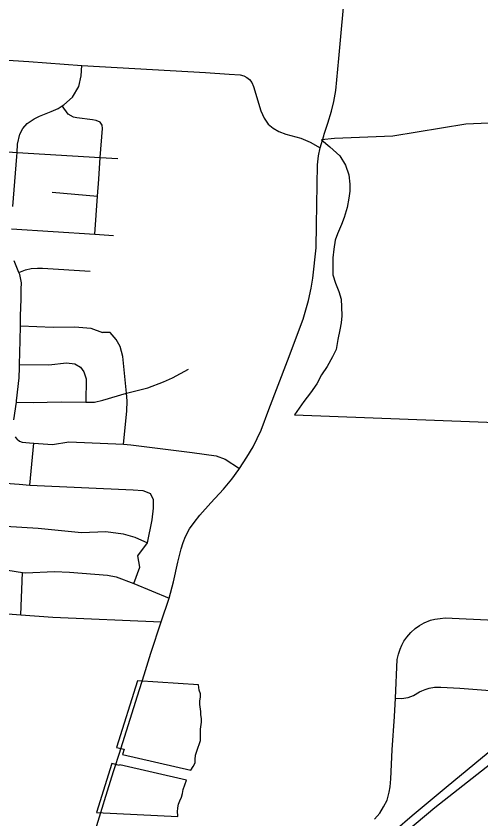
# Model space of a CAD drawing. Extents: x 1659811 to 1934326, y 644115 to 934867.
# Drawn here: x 1844319 to 1847836, y 727111 to 733185 of the extents above; entities that cross this region are included whole.
import ezdxf

# ---------------------------------------------------------------- set-up
doc = ezdxf.new("R2010")
doc.units = 0
for name, color, linetype in [('GM_X_City_Street', 7, 'Continuous'), ('GM_X_Corporation', 7, 'Continuous'), ('GM_X_County_Road', 7, 'Continuous'), ('GM_X_Interchange_Ramps', 7, 'Continuous'), ('GM_X_Interstate_Route', 7, 'Continuous')]:
    doc.layers.add(name, color=color, linetype=linetype)

msp = doc.modelspace()

# ---------------------------------------------------------------- linework, layer by layer
at = {"layer": 'GM_X_City_Street'}
for points in [[(1846647.4, 732279.6), (1846651.1, 732291.6), (1846676.9, 732374), (1846704.9, 732465.2), (1846722.8, 732539.8), (1846738, 732621.5), (1846759.8, 732864), (1846811.7, 733418.3), (1846853.4, 733871.5), (1846882.1, 734285.1), (1846942.8, 734961.7), (1846948.4, 735114.9)], [(1843506.4, 732900.4), (1844416.1, 732840.5), (1844816.3, 732811.8), (1845751.1, 732758), (1845932.6, 732745.9), (1846013.3, 732739.8), (1846042.8, 732732), (1846065.4, 732721.6), (1846085.3, 732705.9), (1846103.6, 732683.4), (1846116.6, 732652.1), (1846171.3, 732468.1), (1846195.4, 732412.8), (1846226.9, 732367.4), (1846264.2, 732336.1), (1846306.4, 732311.4), (1846358.8, 732291.9), (1846472.5, 732260.6), (1846543.7, 732231.1), (1846619, 732188.3)], [(1844294, 731745.3), (1844324.6, 732123.5), (1844326.5, 732153.5), (1844330.6, 732215.6), (1844348.3, 732291.3), (1844371.4, 732334.9), (1844402.2, 732372.3), (1844455.2, 732409.1), (1844497.7, 732428.2), (1844584.5, 732462.3), (1844637.2, 732487.1), (1844669.1, 732506.5), (1844681.8, 732514.2), (1844747.2, 732570.8), (1844793.7, 732651.3), (1844812.8, 732732.9), (1844816.3, 732811.8)], [(1844916.2, 731534.3), (1844936.1, 731823.4), (1844944.9, 731951.7), (1844956.6, 732115.6), (1844972.3, 732335.7), (1844971, 732359.8), (1844955.7, 732382.3), (1844926.1, 732395.2), (1844896.2, 732400.1), (1844778.5, 732415.7), (1844754.7, 732420.4), (1844712.2, 732443.9), (1844669.1, 732506.5)], [(1842042.8, 732197.9), (1842065.9, 732413.9), (1842072.7, 732449.8), (1842089.2, 732471.5), (1842117.5, 732482.9), (1842199.7, 732485), (1842607.9, 732462.8), (1842711.8, 732457.2), (1842978.3, 732446.8), (1843182, 732438.4), (1843225.9, 732431.3), (1843261.8, 732422.5), (1843285.4, 732401.9), (1843308.6, 732367.3), (1843325.4, 732314.8), (1843346.4, 732268.2), (1843356.1, 732254), (1843360.3, 732250.8), (1843377.8, 732237.4), (1843441.3, 732221.3), (1843517.3, 732208.2), (1844038.7, 732172.9), (1844326.5, 732153.5)], [(1846004.3, 729754.1), (1846010.3, 729762.5), (1846066.1, 729848.2), (1846112.9, 729926.1), (1846173.7, 730052.6), (1846232, 730207.7), (1846373, 730577.3), (1846490.5, 730891.4), (1846532.2, 731032.9), (1846551.3, 731125.8), (1846563.4, 731203.1), (1846588.7, 731432), (1846592.9, 731605.8), (1846599.9, 732059.8), (1846606.8, 732128.4), (1846619, 732188.3), (1846647.4, 732279.6)], [(1844326.5, 732153.5), (1844956.6, 732115.6), (1845089.6, 732107.7)], [(1844591.6, 731852), (1844936.1, 731823.4)], [(1844285.5, 731574.8), (1844916.2, 731534.3), (1845056.3, 731525.4)], [(1844301.7, 730131.5), (1844321.6, 730264.5), (1844322.9, 730273.3), (1844342.9, 730449.3), (1844344.6, 730525.4), (1844345.1, 730548.5), (1844349.3, 730731.8), (1844351.7, 730841), (1844353.4, 730916.1), (1844358.3, 731042.3), (1844358, 731118.5), (1844359.1, 731166.5), (1844346.5, 731231), (1844340.7, 731245.4), (1844304.8, 731334.2)], [(1844340.7, 731245.4), (1844389.8, 731264.8), (1844434.2, 731275.5), (1844482.3, 731278.1), (1844520.3, 731276.9), (1844880, 731254.1)], [(1844351.7, 730841), (1844601.1, 730831.5), (1844763.4, 730834.7), (1844884.5, 730822.9), (1844974.3, 730792.2)], [(1845132.1, 729947.1), (1845156.1, 730194.9), (1845159.3, 730273.2), (1845154.5, 730332.4), (1845127.3, 730610.6), (1845106.5, 730684.1), (1845076.1, 730738.5), (1845031.3, 730791.3), (1844974.3, 730792.2)], [(1844345.1, 730548.5), (1844566.6, 730545.9), (1844700.4, 730562.6), (1844762.7, 730554.6), (1844805.9, 730529), (1844831.5, 730493.8), (1844849.1, 730441.1), (1844845.9, 730265.2)], [(1845154.5, 730332.4), (1845316.1, 730373), (1845435.6, 730417.5), (1845502.5, 730447.6), (1845624.6, 730514.1)], [(1844321.6, 730264.5), (1844448, 730260.9), (1844660.4, 730266.8), (1844845.9, 730265.2), (1844911.4, 730263.6), (1844975.4, 730278), (1845154.5, 730332.4)], [(1844326.4, 729984.6), (1844314.8, 730000.9)], [(1844326.4, 729984.6), (1844346.1, 729970.1), (1844366, 729961.7), (1844447.9, 729953.8), (1844454.5, 729953.3), (1844595.9, 729944.3), (1844718, 729964.6), (1845132.1, 729947.1), (1845188.6, 729940.9), (1845328.6, 729922.6), (1845650.3, 729882.6), (1845832, 729857.6), (1845902, 729832.5), (1846010.3, 729762.5)], [(1844444.5, 729847.6), (1844444.5, 729847.6), (1844454.5, 729953.3)], [(1844424.4, 729636.2), (1844444.5, 729847.6)], [(1845415.9, 728601.5), (1845477.5, 728780.3), (1845509.9, 728904.9), (1845542.6, 729052.9), (1845567.8, 729153.6), (1845583.4, 729202.2), (1845599.9, 729248.2), (1845632, 729306.3), (1845665.9, 729353.2), (1845710.1, 729407.9), (1845792.6, 729501.7), (1845889, 729606.7), (1845952, 729680.8), (1846004.3, 729754.1)], [(1843261.2, 728735.6), (1843274.8, 728851), (1843288.4, 729037), (1843302.4, 729170.9), (1843310.2, 729230.8), (1843326, 729290.4), (1843346, 729356), (1843388.5, 729438.9), (1843450.9, 729519.2), (1843496.4, 729567.9), (1843528.6, 729591.6), (1843561.9, 729616.1), (1843602.7, 729642.9), (1843665.6, 729669), (1843746, 729680.7), (1843818.1, 729680.5), (1843896, 729676.2), (1844343.5, 729642.6), (1844424.4, 729636.2), (1845204, 729601.7), (1845277.6, 729596.9), (1845336.7, 729572.9)], [(1845211, 728892), (1845256, 729015.8), (1845240.2, 729102.5), (1845312.7, 729200.4), (1845349.5, 729374.7), (1845359.1, 729462.6), (1845359.1, 729525), (1845336.7, 729572.9)], [(1843942.2, 729162.6), (1843982, 729202.5), (1844025.1, 729237.3), (1844108.7, 729290.9), (1844161.5, 729313.4), (1844239.9, 729325.1), (1844487.6, 729309.6), (1844815, 729277.7), (1844999.4, 729285.1), (1845128.9, 729267.5), (1845218.4, 729243.6), (1845312.7, 729200.4)], [(1844258, 728993.9), (1844369.1, 728976.4), (1844391.8, 728972.8), (1844610.1, 728982), (1844724.2, 728977.2), (1845010.2, 728954.7), (1845077.7, 728941.8), (1845211, 728892), (1845477.5, 728780.3)], [(1844354.1, 728656.2), (1844369.1, 728976.4)], [(1842588.9, 728781.7), (1842833.7, 728764.9), (1843261.2, 728735.6), (1843424.8, 728724.5), (1844354.1, 728656.2), (1844598, 728638.2), (1845415.9, 728601.5)], [(1847180.9, 727884.6), (1847189.5, 728024.6), (1847203.3, 728316.9), (1847212.4, 728357.4), (1847224.4, 728394.1), (1847238.2, 728425.4), (1847252.9, 728455.7), (1847274.9, 728486), (1847305.3, 728521.9), (1847339.3, 728551.3), (1847370.5, 728575.2), (1847406.4, 728595.4), (1847454.2, 728613.8), (1847487.2, 728623), (1847527.7, 728628.5), (1847564.4, 728631.3), (1847938.5, 728613.8), (1847998.9, 728599.5)], [(1845287.8, 728201.4), (1845338.6, 728365.4), (1845415.9, 728601.5)], [(1847189.5, 728024.6), (1847234.3, 728022), (1847286, 728028.8), (1847324.6, 728044.6), (1847370.8, 728073.1), (1847389.6, 728080.2)], [(1847389.6, 728080.2), (1847414.8, 728089.7), (1847445.6, 728099.2), (1847484.8, 728108.7), (1847533.5, 728107.5), (1847676, 728099.2), (1847970.5, 728077.8)], [(1847030.5, 727109.2), (1847070.9, 727155.2), (1847099.4, 727201.1), (1847127, 727253.5), (1847141.7, 727312.3), (1847149, 727354.6), (1847154.5, 727413.4), (1847165.6, 727634), (1847180.9, 727884.6)], [(1845066.2, 727500.5), (1845098, 727600.6)], [(1844255.7, 724948.4), (1844279.6, 725005.4), (1844410.6, 725418.3), (1844483.6, 725649.4), (1844532.2, 725800.3), (1844788.5, 726603.2), (1844980.1, 727224.8), (1844987.9, 727249.9)]]:
    msp.add_lwpolyline(points, dxfattribs=at)
at = {"layer": 'GM_X_Corporation'}
msp.add_lwpolyline([(1848128.2, 732385.9), (1847722.6, 732366.5), (1847170.3, 732275.6), (1846727.1, 732259.4), (1846628.8, 732249.1), (1846693.9, 732195.4), (1846767.6, 732127.4), (1846811, 732057), (1846836.8, 731982.9), (1846845, 731913.9), (1846844.8, 731859.8), (1846836.1, 731807.3), (1846823.4, 731737.4), (1846800.4, 731661.2), (1846781.6, 731607.6), (1846751.1, 731537.4), (1846734, 731490.6), (1846722.3, 731422.1), (1846716.1, 731356.3), (1846715.5, 731227.7), (1846735.5, 731164.7), (1846761.3, 731100.3), (1846778.4, 731043.8), (1846782.4, 730985.9), (1846784.1, 730917.5), (1846779.6, 730864.3), (1846768.9, 730810.3), (1846752.6, 730738.6), (1846739.8, 730663.5), (1846713.5, 730607.3), (1846673.9, 730533), (1846629.5, 730471.1), (1846593.3, 730403.4), (1846545.6, 730333.6), (1846497.1, 730269.5), (1846425.9, 730169.5), (1848080.6, 730106)], dxfattribs=at)
for points in [[(1845239.1, 728156.7), (1845078.5, 727652), (1845136.7, 727637.5), (1845125.2, 727598.1), (1845640.8, 727481), (1845660, 727508), (1845673.5, 727534.8), (1845673.5, 727561.7), (1845677.9, 727593), (1845686.9, 727624.3), (1845713.7, 727704.8), (1845713.7, 727731.6), (1845713.7, 727789.8), (1845722.6, 727843.5), (1845722.6, 727870.3), (1845718.2, 727897.2), (1845718.2, 727924), (1845709.2, 727977.7), (1845709.2, 728004.5), (1845713.7, 728031.4), (1845713.7, 728058.2), (1845704.7, 728085), (1845698.1, 728125)], [(1844927.9, 727160.5), (1845542.3, 727128.1), (1845543.7, 727136.7), (1845539.3, 727163.6), (1845543.7, 727194.9), (1845548.2, 727221.7), (1845557.2, 727248.6), (1845570.6, 727275.4), (1845579.5, 727302.2), (1845584, 727333.5), (1845607.4, 727403.8), (1845103.8, 727519.9), (1845101.3, 727514.5), (1845043.1, 727529)]]:
    msp.add_lwpolyline(points, close=True, dxfattribs=at)
at = {"layer": 'GM_X_County_Road'}
for points in [[(1845098, 727600.6), (1845238.8, 728043.3), (1845287.8, 728201.4)], [(1844987.9, 727249.9), (1845056.3, 727469.1), (1845066.2, 727500.5)]]:
    msp.add_lwpolyline(points, dxfattribs=at)
at = {"layer": 'GM_X_Interchange_Ramps'}
msp.add_lwpolyline([(1847016.7, 726856.5), (1847055.6, 726821.8), (1847206, 726959.9), (1847487.3, 727198.5), (1847946.7, 727559), (1848189.5, 727765.3), (1848337.2, 727889.2), (1848446.1, 727968.5), (1848537.1, 728031.6), (1848783, 728179.9), (1849633.3, 728656.7), (1849729.6, 728706.5), (1849823.9, 728748.4), (1849816.8, 728783)], dxfattribs=at)
at = {"layer": 'GM_X_Interstate_Route'}
msp.add_lwpolyline([(1846549.6, 726198.3), (1846639.8, 726330.7), (1846845.7, 726637.7), (1846941.3, 726770.1), (1847016.7, 726856.5), (1847093, 726939.2), (1847186.7, 727026.5), (1847315.4, 727136.8), (1847571.8, 727350), (1847949.1, 727661.1)], dxfattribs=at)

doc.saveas('drawing.dxf')
